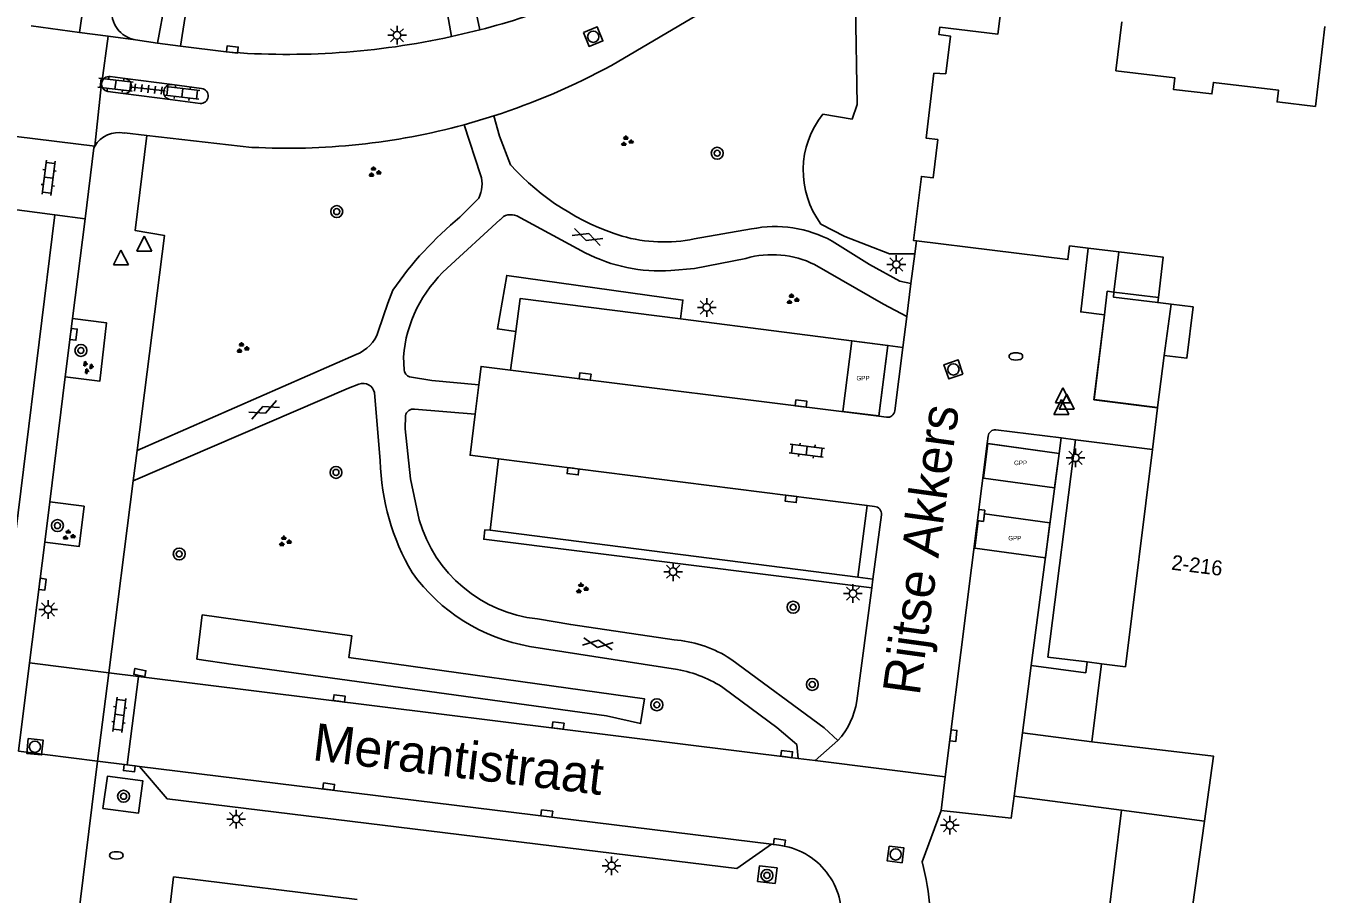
# Model space of a CAD drawing. Extents: x 131000 to 133014, y 396499 to 399001.
# Drawn here: x 132081 to 132167.8, y 396851.3 to 396909.4 of the extents above; entities that cross this region are included whole.
import ezdxf

# ---------------------------------------------------------------- set-up
doc = ezdxf.new("R2010")
doc.units = 0
for name, color, linetype in [('bp-grn-parkeervak', 7, 'Continuous'), ('gg-anno-huisnummerreeks BGT', 7, 'Continuous'), ('gg-anno-openbare ruimte label', 7, 'Continuous'), ('gg-bbg-hoofdgebouw', 7, 'Continuous'), ('gg-bbg-luifel en loopbrug', 7, 'Continuous'), ('gg-bbg-onder overbouw', 7, 'Continuous'), ('gg-bbg-pand overbouw', 7, 'Continuous'), ('gg-knt-verharding', 7, 'Continuous'), ('gg-knt-verharding nz', 7, 'Continuous'), ('gt-grn-groengrens', 7, 'Continuous'), ('gt-grn-weggrens', 7, 'Continuous'), ('gt-symb-boom', 7, 'Continuous'), ('gt-symb-brandkraan', 7, 'Continuous'), ('gt-symb-gesloten verharding', 7, 'Continuous'), ('gt-symb-groenvak', 7, 'Continuous'), ('gt-symb-klinker verharding', 7, 'Continuous'), ('gt-symb-kolk', 7, 'Continuous'), ('gt-symb-lichtmast', 7, 'Continuous'), ('gt-symb-rioolschacht', 7, 'Continuous'), ('gt-symb-tegel verharding', 7, 'Continuous'), ('gt-symb-waterafsluiter', 7, 'Continuous'), ('kenmerkpunt gehandicapten parkeerplaats', 7, 'Continuous')]:
    doc.layers.add(name, color=color, linetype=linetype)

# ---------------------------------------------------------------- blocks, each defined once
blk = doc.blocks.new('gt0-WAFSL')
at = {"layer": 'gt-symb-waterafsluiter'}
for p, q in [((-0.5, -0.333), (0, 0.667)), ((0, 0.667), (0.5, -0.333)), ((0.5, -0.333), (-0.5, -0.333))]:
    blk.add_line(p, q, dxfattribs=at)
blk = doc.blocks.new('gt0-RS')
at = {"layer": 'gt-symb-rioolschacht'}
blk.add_lwpolyline([(-0.5, -0.5), (0.5, -0.5), (0.5, 0.5), (-0.5, 0.5)], close=True, dxfattribs=at)
blk.add_circle((0, 0), 0.375, dxfattribs=at)
blk = doc.blocks.new('gt0-BR')
at = {"layer": 'gt-symb-brandkraan'}
for centre, radius, start, end in [((-0.244, 0), 0.206, 107.56694, 252.43307), ((0.599, -2.664), 3, 106.89205, 107.56694), ((0, -0.691), 0.938, 73.10799, 106.89205), ((-0.599, -2.664), 3, 72.43309, 73.10799), ((0.244, 0), 0.206, 287.56695, 72.43309), ((0.599, 2.664), 3, 252.43307, 253.10797), ((0, 0.691), 0.938, 253.10797, 286.89206), ((-0.599, 2.664), 3, 286.89206, 287.56695)]:
    blk.add_arc(centre, radius, start, end, dxfattribs=at)
blk = doc.blocks.new('gt0-LMAST')
at = {"layer": 'gt-symb-lichtmast'}
for p, q in [((-0.182, 0.173), (-0.447, 0.438)), ((-0.005, 0.246), (-0.005, 0.621)), ((0.172, 0.173), (0.437, 0.438)), ((-0.255, -0.004), (-0.63, -0.004)), ((-0.182, -0.181), (-0.447, -0.446)), ((-0.005, -0.254), (-0.005, -0.629)), ((0.437, -0.446), (0.172, -0.181)), ((0.245, -0.004), (0.62, -0.004))]:
    blk.add_line(p, q, dxfattribs=at)
blk.add_circle((-0.005, -0.004), 0.25, dxfattribs=at)
blk = doc.blocks.new('gt0-KOLK')
at = {"layer": 'gt-symb-kolk'}
blk.add_lwpolyline([(0, 0), (0.375, 0), (0.375, 0.4), (-0.375, 0.4), (-0.375, 0), (0, 0)], dxfattribs=at)
blk = doc.blocks.new('gt0-BOOM')
at = {"layer": 'gt-symb-boom'}
for radius in [0.4, 0.2]:
    blk.add_circle((0, 0), radius, dxfattribs=at)
blk = doc.blocks.new('gt0-GESVH1')
at = {"layer": 'gt-symb-gesloten verharding'}
for p, q in [((-0.992, -0.261), (0.008, 0.239)), ((0.008, -0.261), (-0.992, 0.239)), ((0.008, 0.239), (1.008, -0.261)), ((1.008, 0.239), (0.008, -0.261))]:
    blk.add_line(p, q, dxfattribs=at)
blk = doc.blocks.new('gt0-GRVAK')
at = {"layer": 'gt-symb-groenvak'}
for p, q in [((-0.11, 0.189), (-0.228, 0.24)), ((-0.182, 0.153), (0.088, 0.153)), ((-0.091, 0.211), (-0.156, 0.322)), ((-0.047, 0.214), (-0.047, 0.393)), ((-0.004, 0.211), (0.061, 0.322)), ((0.015, 0.189), (0.133, 0.24)), ((0.262, -0.052), (0.197, 0.059)), ((0.305, -0.049), (0.305, 0.13)), ((0.349, -0.052), (0.414, 0.059)), ((-0.245, -0.228), (-0.363, -0.177)), ((-0.318, -0.264), (-0.047, -0.264)), ((-0.226, -0.206), (-0.291, -0.095)), ((-0.183, -0.203), (-0.183, -0.024)), ((-0.139, -0.206), (-0.074, -0.095)), ((-0.12, -0.228), (-0.002, -0.177)), ((0.243, -0.074), (0.125, -0.023)), ((0.17, -0.11), (0.441, -0.11)), ((0.368, -0.074), (0.486, -0.023))]:
    blk.add_line(p, q, dxfattribs=at)
blk = doc.blocks.new('gt0-KL1')
at = {"layer": 'gt-symb-klinker verharding'}
for p, q in [((-1.15, 0.3), (1.15, 0.3)), ((-1, -0.3), (-1, 0.3)), ((-0.5, 0.3), (-0.5, 0.45)), ((0, -0.3), (0, 0.3)), ((0.5, 0.3), (0.5, 0.45)), ((1, -0.3), (1, 0.3)), ((-1.15, -0.3), (1.15, -0.3)), ((-0.5, -0.45), (-0.5, -0.3)), ((0.5, -0.45), (0.5, -0.3))]:
    blk.add_line(p, q, dxfattribs=at)
blk = doc.blocks.new('gt0-TEG1')
at = {"layer": 'gt-symb-tegel verharding'}
for p, q in [((-1.125, 0), (1.125, 0)), ((-0.9, -0.25), (-0.9, 0.25)), ((-0.45, -0.25), (-0.45, 0.25)), ((0, -0.25), (0, 0.25)), ((0.45, -0.25), (0.45, 0.25)), ((0.9, -0.25), (0.9, 0.25))]:
    blk.add_line(p, q, dxfattribs=at)

msp = doc.modelspace()

# ---------------------------------------------------------------- linework, layer by layer
at = {"layer": 'bp-grn-parkeervak'}
for points in [[(132135.611, 396883.563), (132136.226, 396888.282), (132138.641, 396887.972), (132138.029, 396883.26), (132135.611, 396883.563)], [(132145.035, 396879.103), (132145.326, 396881.419), (132150.089, 396880.75), (132149.786, 396878.443), (132145.035, 396879.103)], [(132144.446, 396874.418), (132144.676, 396876.248), (132145.027, 396876.204), (132145.091, 396876.712), (132149.479, 396876.109), (132149.173, 396873.775), (132144.446, 396874.418)]]:
    msp.add_lwpolyline(points, dxfattribs=at)
at = {"layer": 'gg-bbg-hoofdgebouw'}
for p, q in [((132154.09, 396894.24), (132152.045, 396894.488)), ((132156.692, 396890.853), (132156.732, 396891.181)), ((132156.679, 396883.831), (132157.11, 396887.31)), ((132156.331, 396881.02), (132156.677, 396883.811)), ((132156.677, 396883.811), (132156.679, 396883.831)), ((132152.29, 396861.46), (132152.93, 396866.68)), ((132158.06, 396843.44), (132159.811, 396856.152))]:
    msp.add_line(p, q, dxfattribs=at)
for points in [[(132146.42, 396912.15), (132145.99, 396908.8), (132142.1, 396909.26), (132142.04, 396908.79), (132142.82, 396908.67), (132142.51, 396906.15), (132141.72, 396906.19), (132141.2, 396901.84), (132141.97, 396901.75), (132141.67, 396899.2), (132140.88, 396899.29), (132140.35, 396894.99), (132140.541, 396894.967)], [(132167.88, 396909.31), (132167.24, 396903.97), (132164.68, 396904.27), (132164.77, 396905.05), (132160.41, 396905.57), (132160.31, 396904.8), (132157.75, 396905.1), (132157.84, 396905.88), (132153.89, 396906.35), (132154.28, 396909.62)], [(132152.045, 396894.488), (132150.79, 396894.64), (132150.68, 396893.72), (132140.541, 396894.967)], [(132156.732, 396891.181), (132157.06, 396893.88), (132154.09, 396894.24)], [(132157.58, 396890.731), (132156.69, 396890.84), (132156.692, 396890.853)], [(132152.93, 396866.68), (132154.53, 396866.48), (132156.331, 396881.02)], [(132159.811, 396856.152), (132160.41, 396860.5), (132152.29, 396861.46)], [(132084.37, 396849.03), (132090.35, 396848.29), (132090.84, 396852.42), (132103.119, 396850.898)]]:
    msp.add_lwpolyline(points, dxfattribs=at)
at = {"layer": 'gg-bbg-luifel en loopbrug'}
msp.add_line((132154.09, 396894.24), (132153.762, 396891.543), dxfattribs=at)
for points in [[(132152.045, 396894.488), (132151.534, 396890.222), (132153.122, 396890.033)], [(132153.762, 396891.543), (132153.722, 396891.215), (132156.692, 396890.853)], [(132153.122, 396890.033), (132152.446, 396884.355), (132156.679, 396883.831)]]:
    msp.add_lwpolyline(points, dxfattribs=at)
at = {"layer": 'gg-bbg-onder overbouw'}
msp.add_lwpolyline([(132157.11, 396887.31), (132158.64, 396887.13), (132159.06, 396890.55), (132157.58, 396890.731)], dxfattribs=at)
at = {"layer": 'gg-bbg-pand overbouw'}
msp.add_line((132157.58, 396890.731), (132157.11, 396887.31), dxfattribs=at)
at = {"layer": 'gg-knt-verharding'}
for p, q in [((132108.07, 396916.55), (132109.43, 396908.64)), ((132111.33, 396909.09), (132110.23, 396914.36)), ((132127.91, 396911.29), (132120.14, 396906.71)), ((132111.33, 396909.09), (132109.43, 396908.64)), ((132089.778, 396908.204), (132088.295, 396908.415)), ((132091.298, 396908.007), (132089.778, 396908.204)), ((132094.36, 396907.61), (132091.298, 396908.007)), ((132086.032, 396905.499), (132086.037, 396905.547)), ((132087.601, 396905.833), (132086.612, 396905.965)), ((132087.601, 396905.833), (132090.739, 396905.438)), ((132092.718, 396905.175), (132090.739, 396905.438)), ((132086.454, 396904.971), (132087.47, 396904.823)), ((132090.622, 396904.422), (132087.47, 396904.823)), ((132090.622, 396904.422), (132092.613, 396904.161)), ((132110.282, 396902.736), (132112.266, 396903.337)), ((132111.381, 396899.382), (132110.282, 396902.736)), ((132080.302, 396901.959), (132085.569, 396901.305)), ((132089.06, 396902.02), (132087.55, 396902.19)), ((132096.09, 396901.23), (132089.06, 396902.02)), ((132110.005, 396896.55), (132111.26, 396897.826)), ((132082.9, 396896.719), (132079.698, 396897.146)), ((132084.918, 396896.45), (132082.9, 396896.719)), ((132084.085, 396889.77), (132084.918, 396896.45)), ((132112.693, 396896.391), (132109.15, 396893.14)), ((132118.386, 396894.176), (132113.799, 396896.637)), ((132125.676, 396895.103), (132129.52, 396895.771)), ((132140.433, 396894.113), (132140.541, 396894.967)), ((132140.181, 396892.126), (132140.433, 396894.113)), ((132140.181, 396892.126), (132139.898, 396889.902)), ((132153.762, 396891.543), (132156.732, 396891.181)), ((132083.598, 396885.866), (132084.085, 396889.77)), ((132124.76, 396889.752), (132138.641, 396887.972)), ((132139.637, 396887.844), (132139.898, 396889.902)), ((132113.38, 396886.324), (132113.732, 396888.91)), ((132138.641, 396887.972), (132138.026, 396883.234)), ((132088.408, 396880.946), (132103.069, 396887.378)), ((132106.218, 396887.223), (132106.264, 396886.354)), ((132139.1, 396883.6), (132139.637, 396887.844)), ((132082.556, 396877.506), (132083.598, 396885.866)), ((132104.665, 396880.253), (132104.276, 396884.822)), ((132111.022, 396883.378), (132111.265, 396885.33)), ((132106.971, 396883.721), (132111.022, 396883.378)), ((132138.026, 396883.234), (132138.54, 396883.17)), ((132145.28, 396881.425), (132145.34, 396881.9)), ((132145.86, 396882.33), (132150.225, 396881.784)), ((132150.089, 396880.75), (132145.28, 396881.425)), ((132150.225, 396881.784), (132151.178, 396881.665)), ((132151.178, 396881.665), (132156.331, 396881.02)), ((132088.15, 396878.918), (132088.408, 396880.946)), ((132112.591, 396880.388), (132112.02, 396875.605)), ((132148.224, 396866.553), (132150.089, 396880.75)), ((132088.15, 396878.918), (132086.514, 396866.08)), ((132082.22, 396874.813), (132082.556, 396877.506)), ((132136.622, 396872.482), (132137.26, 396877.262)), ((132137.26, 396877.262), (132137.75, 396877.2)), ((132138.2, 396876.65), (132137.63, 396872.348)), ((132112.02, 396875.605), (132136.622, 396872.482)), ((132081.213, 396866.74), (132082.22, 396874.813)), ((132136.622, 396872.482), (132137.63, 396872.348)), ((132136.55, 396864.19), (132137.551, 396871.748)), ((132137.63, 396872.348), (132137.551, 396871.748)), ((132124.561, 396866.288), (132114.665, 396867.842)), ((132080.475, 396860.819), (132081.213, 396866.74)), ((132147.634, 396862.066), (132148.224, 396866.553)), ((132151.966, 396866.8), (132152.93, 396866.68)), ((132086.514, 396866.08), (132085.76, 396860.16)), ((132086.514, 396866.08), (132088.488, 396865.834)), ((132087.734, 396859.916), (132088.488, 396865.834)), ((132088.488, 396865.834), (132132.635, 396860.34)), ((132147.077, 396857.826), (132147.634, 396862.066)), ((132133.76, 396860.2), (132135.29, 396861.535)), ((132132.635, 396860.34), (132133.76, 396860.2)), ((132085.76, 396860.16), (132087.734, 396859.916)), ((132087.734, 396859.916), (132088.564, 396859.813)), ((132142.19, 396856.86), (132140.92, 396853.43)), ((132131.34, 396854.54), (132130.859, 396854.599))]:
    msp.add_line(p, q, dxfattribs=at)
for points in [[(132091.298, 396908.007), (132091.736, 396910.701), (132090.29, 396910.969)], [(132112.266, 396903.337), (132112.659, 396901.976), (132113.392, 396900.053)], [(132089.06, 396902.02), (132088.28, 396895.66), (132090.24, 396895.33), (132088.408, 396880.946)], [(132084.918, 396896.45), (132085.51, 396901.2), (132085.569, 396901.305)], [(132134.897, 396894.963), (132137.406, 396893.401), (132139.432, 396892.269), (132140.181, 396892.126)], [(132129.139, 396893.803), (132125.694, 396893.119), (132124.122, 396892.986)], [(132139.898, 396889.902), (132138.332, 396890.728), (132133.732, 396893.388)], [(132104.542, 396888.905), (132105.171, 396890.809), (132105.517, 396891.667)], [(132153.122, 396890.033), (132153.308, 396891.598), (132153.762, 396891.543)], [(132113.732, 396888.91), (132114.034, 396891.127), (132124.76, 396889.752)], [(132083.598, 396885.866), (132085.907, 396885.578), (132086.358, 396889.487), (132084.085, 396889.77)], [(132153.122, 396890.033), (132152.422, 396884.338), (132156.677, 396883.811)], [(132111.265, 396885.33), (132111.42, 396886.57), (132113.38, 396886.324)], [(132103.249, 396885.386), (132102.551, 396885.112), (132088.15, 396878.918)], [(132111.265, 396885.33), (132108.123, 396885.636), (132106.624, 396885.869)], [(132106.355, 396883.266), (132106.347, 396882.389), (132106.705, 396879.061), (132107.272, 396876.317)], [(132112.591, 396880.388), (132110.68, 396880.63), (132111.022, 396883.378)], [(132151.178, 396881.665), (132149.342, 396867.129), (132151.966, 396866.8)], [(132082.22, 396874.813), (132084.528, 396874.525), (132084.859, 396877.219), (132082.556, 396877.506)], [(132115.182, 396869.673), (132117.412, 396869.296), (132124.333, 396868.28)], [(132135.29, 396861.535), (132134.368, 396862.389), (132128.2, 396866.947), (132127.883, 396867.148)], [(132127.684, 396865.028), (132131.205, 396862.406), (132132.544, 396861.273), (132132.635, 396860.34)], [(132130.859, 396854.599), (132128.537, 396852.976), (132090.415, 396857.643), (132088.564, 396859.813)], [(132086.104, 396856.986), (132088.507, 396856.689), (132088.778, 396858.851), (132086.424, 396859.166), (132086.104, 396856.986)], [(132142.19, 396856.86), (132146.881, 396856.339), (132147.077, 396857.826)], [(132131.083, 396851.968), (132129.913, 396852.113), (132130.039, 396853.149), (132131.22, 396853.021), (132131.083, 396851.968)]]:
    msp.add_lwpolyline(points, dxfattribs=at)
for centre, radius, start, end in [((132098.548, 396958.839), 51.365, 284.40971, 298.33899), ((132088.632, 396910.318), 1.932, 172.77161, 259.95337), ((132098.424, 396958.905), 51.456, 265.46966, 282.35025), ((132097.825, 396947.926), 46.869, 287.94581, 298.43205), ((132086.533, 396905.467), 0.502, 176.34133, 260.92534), ((132086.534, 396905.468), 0.503, 81.04619, 170.98486), ((132087.525, 396905.329), 0.509, 263.7857, 81.43394), ((132090.691, 396904.929), 0.511, 84.6048, 262.257), ((132092.652, 396904.669), 0.51, 265.61123, 82.56492), ((132098.469, 396946.435), 45.267, 266.98753, 285.12715), ((132087.196, 396900.322), 1.901, 79.27069, 148.87415), ((132109.493, 396898.746), 1.992, 332.49366, 18.6132), ((132125.93, 396911.465), 16.954, 222.30993, 252.56893), ((132113.404, 396895.805), 0.921, 64.58724, 140.49232), ((132124.524, 396878.701), 23.008, 129.12697, 145.70035), ((132131.1, 396887.991), 7.938, 61.42646, 101.48178), ((132123.644, 396905.002), 10.105, 253.95785, 281.60321), ((132123.39, 396903.878), 10.917, 242.71613, 273.84304), ((132130.898, 396887.643), 6.406, 63.73881, 105.93532), ((132115.201, 396886.456), 9.016, 132.15845, 175.12275), ((132102.203, 396889.688), 2.467, 290.55888, 341.50355), ((132106.867, 396886.425), 0.607, 186.73313, 246.43751), ((132103.533, 396884.686), 0.755, 10.35569, 112.09556), ((132106.915, 396883.153), 0.571, 84.34448, 168.55737), ((132138.591, 396883.683), 0.516, 264.30919, 350.72904), ((132145.818, 396881.852), 0.48, 84.93901, 174.23726), ((132120.237, 396880.676), 15.578, 181.55724, 210.48726), ((132137.704, 396876.703), 0.499, 353.91762, 84.66119), ((132116.179, 396878.89), 9.271, 196.11474, 263.82814), ((132116.756, 396879.889), 12.227, 215.58968, 260.15326), ((132123.736, 396860.274), 8.028, 58.89488, 85.73294), ((132123.193, 396858.397), 8.009, 55.89142, 80.16455), ((132131.545, 396864.939), 5.061, 317.73319, 351.491), ((132130.757, 396849.795), 4.78, 352.84731, 82.99174), ((132125.485, 396849.225), 15.998, 352.07886, 15.24074)]:
    msp.add_arc(centre, radius, start, end, dxfattribs=at)
at = {"layer": 'gg-knt-verharding nz'}
for p, q in [((132113.38, 396886.324), (132138.026, 396883.234)), ((132145.28, 396881.425), (132142.474, 396859.116)), ((132137.26, 396877.262), (132112.591, 396880.388)), ((132088.564, 396859.813), (132130.859, 396854.599)), ((132142.474, 396859.116), (132142.19, 396856.86))]:
    msp.add_line(p, q, dxfattribs=at)
for points in [[(132086.404, 396919.28), (132085.062, 396912.493), (132084.543, 396908.92)], [(132082.9, 396896.719), (132079.761, 396871.146), (132078.517, 396860.456), (132077.737, 396853.996)]]:
    msp.add_lwpolyline(points, dxfattribs=at)
at = {"layer": 'gt-grn-groengrens'}
for p, q in [((132135.751, 396895.275), (132134.158, 396896.101)), ((132138.641, 396887.972), (132139.637, 396887.844)), ((132150.089, 396880.75), (132150.225, 396881.784)), ((132152.29, 396861.46), (132147.634, 396862.066)), ((132147.077, 396857.826), (132154.263, 396856.881)), ((132154.263, 396856.881), (132152.608, 396843.556)), ((132154.263, 396856.881), (132159.811, 396856.152))]:
    msp.add_line(p, q, dxfattribs=at)
for points in [[(132134.286, 396903.451), (132136.24, 396903.118), (132136.582, 396904.086), (132136.458, 396910.732), (132142.829, 396911.033), (132145.981, 396911.942)], [(132140.433, 396894.113), (132138.737, 396894.113), (132135.751, 396895.275)], [(132124.76, 396889.752), (132124.921, 396891.009), (132113.131, 396892.664), (132112.516, 396889.076), (132113.732, 396888.91)], [(132112.02, 396875.605), (132111.676, 396875.648), (132111.595, 396875.007), (132137.551, 396871.748)], [(132092.4, 396866.983), (132094.839, 396866.619), (132119.801, 396863.193), (132122.085, 396862.674), (132122.344, 396864.335), (132102.572, 396867.086), (132102.779, 396868.54), (132092.763, 396869.942), (132092.4, 396866.983)], [(132148.224, 396866.553), (132151.875, 396866.073), (132151.966, 396866.8)]]:
    msp.add_lwpolyline(points, dxfattribs=at)
msp.add_arc((132138.985, 396899.693), 6.017, 141.34883, 216.65576, dxfattribs=at)
at = {"layer": 'gt-grn-weggrens'}
for p, q in [((132090.29, 396910.969), (132089.778, 396908.204)), ((132081.324, 396909.354), (132084.543, 396908.92)), ((132084.543, 396908.92), (132086.473, 396908.66)), ((132086.473, 396908.66), (132086.037, 396905.547)), ((132086.473, 396908.66), (132088.295, 396908.415)), ((132086.032, 396905.499), (132085.569, 396901.305)), ((132086.514, 396866.08), (132081.213, 396866.74)), ((132080.475, 396860.819), (132085.76, 396860.16)), ((132133.76, 396860.2), (132142.474, 396859.116)), ((132085.76, 396860.16), (132084.37, 396849.03))]:
    msp.add_line(p, q, dxfattribs=at)

# ---------------------------------------------------------------- block references
at = {"layer": 'gt-symb-boom', "rotation": -7.0042592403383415}
msp.add_blockref('gt0-BOOM', (132127.215, 396900.836), dxfattribs=at)
at = {"layer": 'gt-symb-boom'}
for p in [(132101.76, 396896.93), (132084.643, 396887.639), (132101.711, 396879.482), (132083.074, 396875.92), (132091.219, 396874.022), (132132.298, 396870.46), (132133.579, 396865.29), (132123.177, 396863.932), (132087.5, 396857.811), (132130.544, 396852.518)]:
    msp.add_blockref('gt0-BOOM', p, dxfattribs=at)
at = {"layer": 'gt-symb-brandkraan'}
for p in [(132147.199, 396887.239), (132087.013, 396853.856)]:
    msp.add_blockref('gt0-BR', p, dxfattribs=at)
at = {"layer": 'gt-symb-gesloten verharding'}
for p, rotation in [((132118.531, 396895.251), -19.630702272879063), ((132096.893, 396883.678), 23.13090948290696), ((132119.231, 396868.014), -8.972626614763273)]:
    msp.add_blockref('gt0-GESVH1', p, dxfattribs=dict(at, rotation=rotation))
at = {"layer": 'gt-symb-groenvak'}
for p in [(132121.145, 396901.633), (132104.263, 396899.566), (132132.232, 396891.057), (132095.443, 396887.799), (132098.266, 396874.857), (132118.149, 396871.71)]:
    msp.add_blockref('gt0-GRVAK', p, dxfattribs=at)
for p, rotation in [((132085.106, 396886.544), -96.60603415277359), ((132083.817, 396875.265), -7.125016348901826)]:
    msp.add_blockref('gt0-GRVAK', p, dxfattribs=dict(at, rotation=rotation))
at = {"layer": 'gt-symb-klinker verharding'}
for p, rotation in [((132086.957, 396905.419), -6.719879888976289), ((132091.427, 396904.876), -6.719879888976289), ((132082.487, 396899.194), 82.87498365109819), ((132133.206, 396880.938), -7.238726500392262), ((132087.218, 396863.258), 83.0525893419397)]:
    msp.add_blockref('gt0-KL1', p, dxfattribs=dict(at, rotation=rotation))
at = {"layer": 'gt-symb-kolk'}
for p, rotation in [((132094.755, 396907.578), -6.428747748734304), ((132083.957, 396888.745), -97.23872650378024), ((132118.348, 396885.701), -7.587069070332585), ((132132.798, 396883.89), -7.530253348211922), ((132117.593, 396879.754), 172.70443985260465), ((132132.18, 396877.906), 172.7612734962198), ((132144.677, 396876.626), -97.12501634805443), ((132081.872, 396872.022), -97.181878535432), ((132088.548, 396865.898), -11.714525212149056), ((132101.9, 396864.164), -7.295560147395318), ((132116.548, 396862.343), -7.409184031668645), ((132142.818, 396861.888), -96.4856603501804), ((132131.84, 396860.439), -7.238726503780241), ((132087.902, 396859.887), 173.74206608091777), ((132101.198, 396858.256), -7.068140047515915), ((132115.788, 396856.458), -7.068140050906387), ((132131.351, 396854.531), -7.700655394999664)]:
    msp.add_blockref('gt0-KOLK', p, dxfattribs=dict(at, rotation=rotation))
at = {"layer": 'gt-symb-lichtmast'}
for p in [(132105.798, 396908.731), (132139.205, 396893.395), (132126.517, 396890.522), (132151.195, 396880.454), (132124.269, 396872.84), (132136.305, 396871.374), (132082.451, 396870.311), (132095.04, 396856.289), (132142.793, 396855.874), (132120.158, 396853.165)]:
    msp.add_blockref('gt0-LMAST', p, dxfattribs=at)
at = {"layer": 'gt-symb-rioolschacht'}
for p, rotation in [((132118.919, 396908.631), -67.9220583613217), ((132143.022, 396886.372), 108.48932632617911), ((132081.565, 396861.123), -95.51097695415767), ((132139.155, 396853.921), -97.00425924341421)]:
    msp.add_blockref('gt0-RS', p, dxfattribs=dict(at, rotation=rotation))
at = {"layer": 'gt-symb-tegel verharding', "rotation": -6.719879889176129}
msp.add_blockref('gt0-TEG1', (132089.16, 396905.132), dxfattribs=at)
at = {"layer": 'gt-symb-waterafsluiter'}
for p in [(132088.885, 396894.616), (132087.318, 396893.691), (132150.348, 396884.47), (132150.598, 396884.046), (132150.246, 396883.689)]:
    msp.add_blockref('gt0-WAFSL', p, dxfattribs=at)

# ---------------------------------------------------------------- texts
at = {"layer": 'gg-anno-huisnummerreeks BGT'}
msp.add_text('2-216', height=1, rotation=352.9, dxfattribs=at).set_placement((132157.564, 396872.977))
at = {"layer": 'gg-anno-openbare ruimte label'}
for s, rotation, p in [('Rijtse Akkers', 82.2, (132140.752, 396864.498)), ('Merantistraat', 353.1, (132100.072, 396860.238))]:
    msp.add_text(s, height=2.5, rotation=rotation, dxfattribs=at).set_placement(p)
at = {"layer": 'kenmerkpunt gehandicapten parkeerplaats'}
for p in [(132136.535, 396885.636), (132147.078, 396879.967), (132146.687, 396874.932)]:
    msp.add_text('GPP', height=0.3, dxfattribs=at).set_placement(p)

doc.saveas('drawing.dxf')
